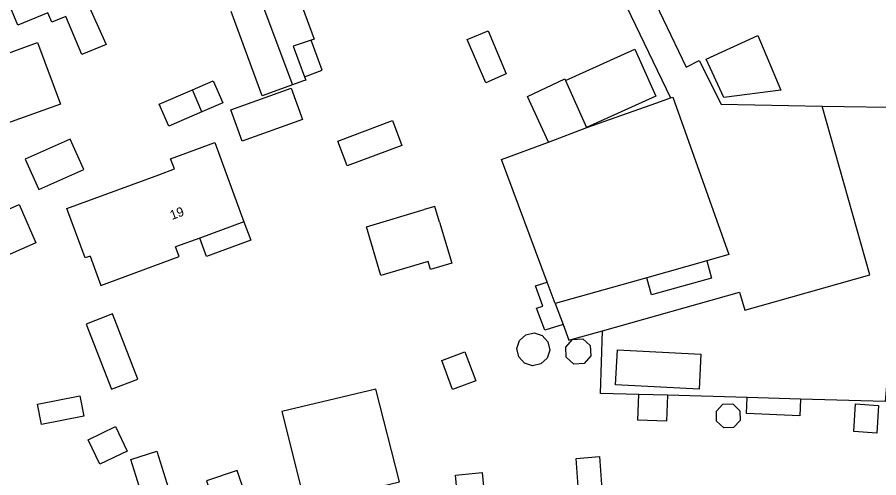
# Model space of a CAD drawing. Extents: x 194485 to 197793, y 468269 to 470822.
# Drawn here: x 195647.3 to 195758, y 469506.1 to 469565.2 of the extents above; entities that cross this region are included whole.
import ezdxf

# ---------------------------------------------------------------- set-up
doc = ezdxf.new("R2010")
doc.units = 0
for name, color, linetype in [('BGT grensvlak gebouwinstallatie plus 1', 7, 'Continuous'), ('BGT grensvlak onbegroeid terreindeel', 7, 'Continuous'), ('BGT grensvlak overig bouwwerk', 7, 'Continuous'), ('BGT grensvlak overig bouwwerk uitbreiding populatie', 7, 'Continuous'), ('BGT grensvlak pand op maaiveld', 7, 'Continuous'), ('BGT grensvlak pand op maaiveld LR', 7, 'Continuous'), ('BGT tekst huisnummerreeks', 7, 'Continuous')]:
    doc.layers.add(name, color=color, linetype=linetype)

msp = doc.modelspace()

# ---------------------------------------------------------------- linework, layer by layer
at = {"layer": 'BGT grensvlak gebouwinstallatie plus 1'}
for p, q in [((195735.83, 469559.79), (195742.45, 469562.85)), ((195742.45, 469562.85), (195745.43, 469555.81)), ((195717.77, 469557.06), (195726.66, 469561.07)), ((195738.08, 469554.88), (195735.83, 469559.79)), ((195745.43, 469555.81), (195738.08, 469554.88)), ((195692.18, 469538.28), (195699.58, 469540.49)), ((195701.57, 469538.89), (195703.14, 469533.63)), ((195694.04, 469532.04), (195692.18, 469538.28)), ((195700.09, 469533.84), (195694.04, 469532.04)), ((195700.39, 469532.81), (195700.09, 469533.84)), ((195703.14, 469533.63), (195700.39, 469532.81)), ((195735.91, 469533.93), (195736.52, 469531.69)), ((195713.89, 469530.7), (195715.4, 469531.19)), ((195728.82, 469529.57), (195728.21, 469531.76)), ((195736.52, 469531.69), (195728.82, 469529.57)), ((195714.82, 469528.1), (195713.89, 469530.7)), ((195714.04, 469527.83), (195714.82, 469528.1)), ((195715.09, 469525.02), (195714.04, 469527.83)), ((195716.43, 469528.43), (195717.44, 469525.73)), ((195717.44, 469525.73), (195715.09, 469525.02)), ((195701.84, 469521.12), (195704.8, 469522.25)), ((195704.8, 469522.25), (195706.22, 469518.53)), ((195724.19, 469517.99), (195724.43, 469522.49)), ((195724.43, 469522.49), (195735.16, 469521.93)), ((195703.25, 469517.4), (195701.84, 469521.12)), ((195735.16, 469521.93), (195734.93, 469517.43)), ((195706.22, 469518.53), (195703.25, 469517.4)), ((195734.93, 469517.43), (195724.19, 469517.99)), ((195727.06, 469513.46), (195727.18, 469516.77)), ((195730.86, 469516.66), (195727.18, 469516.77)), ((195730.86, 469516.66), (195730.74, 469513.33)), ((195741, 469514.33), (195741.08, 469516.38)), ((195747.97, 469516.18), (195741.08, 469516.38)), ((195747.97, 469516.18), (195747.88, 469514.04)), ((195747.88, 469514.04), (195741, 469514.33)), ((195730.74, 469513.33), (195727.06, 469513.46))]:
    msp.add_line(p, q, dxfattribs=at)
for points in [[(195653.55, 469565.3), (195651.74, 469564.54), (195651.23, 469565.75)], [(195684.23, 469557.54), (195686.5, 469558.39), (195685.05, 469562.24)], [(195726.66, 469561.07), (195729.36, 469555.06), (195720.47, 469551.05)], [(195671.03, 469553.04), (195666.76, 469551.2), (195665.54, 469554.04), (195669.81, 469555.87)], [(195674.76, 469553.29), (195682.51, 469556.09), (195683.96, 469552.08), (195676.21, 469549.28), (195674.76, 469553.29)], [(195688.51, 469549.3), (195695.51, 469551.93), (195696.71, 469548.73), (195689.71, 469546.1), (195688.51, 469549.3)], [(195654.11, 469549.54), (195648.31, 469546.96), (195650.05, 469543.06), (195655.84, 469545.65), (195654.11, 469549.54)], [(195701.57, 469538.89), (195700.97, 469540.9), (195699.58, 469540.49)], [(195676.43, 469538.94), (195677.31, 469536.57), (195671.62, 469534.47), (195670.74, 469536.85)], [(195656.4, 469510.95), (195659.93, 469512.64), (195661.44, 469509.5), (195657.92, 469507.81), (195656.4, 469510.95)], [(195663.4, 469503.64), (195661.89, 469508.43), (195665.24, 469509.49), (195666.75, 469504.7), (195663.4, 469503.64)]]:
    msp.add_lwpolyline(points, dxfattribs=at)
at = {"layer": 'BGT grensvlak onbegroeid terreindeel'}
for p, q in [((195718.66, 469580.97), (195731.26, 469554.84)), ((195741.08, 469516.38), (195730.86, 469516.66))]:
    msp.add_line(p, q, dxfattribs=at)
for points in [[(195723.39, 469579.35), (195733.28, 469558.79), (195734.93, 469559.62), (195737.76, 469554.01), (195750.74, 469553.78)], [(195722.5, 469524.95), (195740.12, 469529.92), (195740.78, 469527.58), (195756.86, 469532.12), (195750.74, 469553.78)], [(195750.74, 469553.78), (195762.1, 469553.58), (195758.85, 469515.88), (195747.97, 469516.18)], [(195717.44, 469525.73), (195718.18, 469523.73), (195722.5, 469524.95)], [(195727.18, 469516.77), (195722.27, 469516.9), (195722.5, 469524.95)]]:
    msp.add_lwpolyline(points, dxfattribs=at)
at = {"layer": 'BGT grensvlak overig bouwwerk'}
for points in [[(195656.15, 469525.8), (195659.4, 469517.43), (195662.78, 469518.74), (195659.53, 469527.11), (195656.15, 469525.8)], [(195649.9, 469515.53), (195655.33, 469516.6), (195655.84, 469514), (195650.41, 469512.93), (195649.9, 469515.53)]]:
    msp.add_lwpolyline(points, dxfattribs=at)
at = {"layer": 'BGT grensvlak overig bouwwerk uitbreiding populatie'}
for p, q in [((195711.84, 469523.71), (195712.65, 469524.44)), ((195712.65, 469524.44), (195713.71, 469524.67)), ((195713.71, 469524.67), (195714.75, 469524.34)), ((195714.75, 469524.34), (195715.49, 469523.53)), ((195711.51, 469522.67), (195711.84, 469523.71)), ((195715.49, 469523.53), (195715.72, 469522.46)), ((195717.78, 469522.86), (195718.66, 469523.84)), ((195718.66, 469523.84), (195719.97, 469523.91)), ((195719.97, 469523.91), (195720.94, 469523.04)), ((195711.74, 469521.6), (195711.51, 469522.67)), ((195715.72, 469522.46), (195715.38, 469521.42)), ((195717.86, 469521.55), (195717.78, 469522.86)), ((195720.94, 469523.04), (195721.02, 469521.73)), ((195712.47, 469520.79), (195711.74, 469521.6)), ((195715.38, 469521.42), (195714.58, 469520.69)), ((195718.83, 469520.68), (195717.86, 469521.55)), ((195721.02, 469521.73), (195720.14, 469520.75)), ((195713.51, 469520.46), (195712.47, 469520.79)), ((195714.58, 469520.69), (195713.51, 469520.46)), ((195720.14, 469520.75), (195718.83, 469520.68)), ((195737.14, 469514.61), (195737.99, 469515.51)), ((195737.99, 469515.51), (195739.24, 469515.55)), ((195739.24, 469515.55), (195740.15, 469514.69)), ((195754.79, 469512.01), (195755.03, 469515.56)), ((195755.03, 469515.56), (195757.99, 469515.36)), ((195737.17, 469513.36), (195737.14, 469514.61)), ((195740.15, 469514.69), (195740.19, 469513.44)), ((195757.99, 469515.36), (195757.76, 469511.82)), ((195738.08, 469512.5), (195737.17, 469513.36)), ((195740.19, 469513.44), (195739.33, 469512.53)), ((195739.33, 469512.53), (195738.08, 469512.5)), ((195757.76, 469511.82), (195754.79, 469512.01))]:
    msp.add_line(p, q, dxfattribs=at)
at = {"layer": 'BGT grensvlak pand op maaiveld'}
for p, q in [((195678.76, 469555.1), (195674.79, 469565.92)), ((195682.66, 469556.51), (195678.76, 469555.1)), ((195683.96, 469556.98), (195682.66, 469556.51)), ((195717.77, 469557.06), (195720.47, 469551.05)), ((195671.03, 469553.04), (195669.81, 469555.87)), ((195720.48, 469551.04), (195729.49, 469554.22)), ((195729.49, 469554.22), (195731.26, 469554.84)), ((195720.47, 469551.05), (195720.48, 469551.04)), ((195676.43, 469538.94), (195670.74, 469536.85)), ((195670.74, 469536.85), (195667.65, 469535.71)), ((195735.91, 469533.93), (195728.21, 469531.76)), ((195716.43, 469528.43), (195715.4, 469531.19)), ((195728.21, 469531.76), (195716.43, 469528.43))]:
    msp.add_line(p, q, dxfattribs=at)
for points in [[(195651.23, 469565.75), (195647.39, 469564.16), (195646.35, 469566.65), (195646.05, 469566.51), (195642.74, 469574.45), (195643.11, 469574.61)], [(195681.79, 469568.49), (195683.06, 469568.93), (195685.46, 469562.37), (195685.05, 469562.24)], [(195655.99, 469567.81), (195658.73, 469561.7), (195655.61, 469560.41), (195653.55, 469565.3)], [(195705.12, 469562.32), (195707.8, 469563.45), (195710.14, 469557.94), (195707.53, 469556.78), (195705.12, 469562.32)], [(195645.04, 469560.18), (195649.91, 469561.93), (195652.85, 469554.03), (195645.32, 469551.34), (195645.26, 469551.49)], [(195685.05, 469562.24), (195682.75, 469561.49), (195684.23, 469557.54)], [(195684.23, 469557.54), (195684.39, 469557.11), (195683.96, 469556.98)], [(195669.81, 469555.87), (195672.49, 469557.03), (195673.71, 469554.19), (195671.03, 469553.04)], [(195715.55, 469549.14), (195712.89, 469555.03), (195717.67, 469557.28), (195717.77, 469557.06)], [(195731.26, 469554.84), (195731.53, 469554.94), (195738.76, 469534.73), (195735.91, 469533.93)], [(195665.48, 469544.97), (195667.49, 469545.71), (195667, 469547.03), (195672.68, 469549.12), (195676.43, 469538.94)], [(195715.4, 469531.19), (195709.52, 469546.93), (195715.55, 469549.14)], [(195656.65, 469534.54), (195656.02, 469534.3), (195653.69, 469540.63), (195665.48, 469544.97)], [(195638.61, 469531.36), (195636.46, 469536.24), (195647.54, 469541.13), (195649.69, 469536.24), (195638.61, 469531.36)], [(195656.65, 469534.54), (195658.04, 469530.77), (195668.1, 469534.48), (195667.65, 469535.71)], [(195681.31, 469514.59), (195684.31, 469502.66), (195696.4, 469505.54), (195693.4, 469517.46), (195681.31, 469514.59)], [(195719.12, 469508.57), (195722.11, 469508.79), (195722.56, 469502.8), (195719.57, 469502.58), (195719.12, 469508.57)], [(195671.61, 469505.67), (195673.63, 469499.61), (195677.6, 469500.93), (195675.58, 469506.99), (195671.61, 469505.67)], [(195707.05, 469506.74), (195707.6, 469500.88), (195704.16, 469500.56), (195703.61, 469506.42), (195707.05, 469506.74)]]:
    msp.add_lwpolyline(points, dxfattribs=at)
at = {"layer": 'BGT grensvlak pand op maaiveld LR'}
for p, q in [((195678.61, 469567.32), (195682.66, 469556.51)), ((195715.55, 469549.14), (195720.48, 469551.04))]:
    msp.add_line(p, q, dxfattribs=at)

# ---------------------------------------------------------------- texts
at = {"layer": 'BGT tekst huisnummerreeks'}
msp.add_text('19', height=1.2, rotation=20.2, dxfattribs=at).set_placement((195667.18, 469539.16))

doc.saveas('drawing.dxf')
